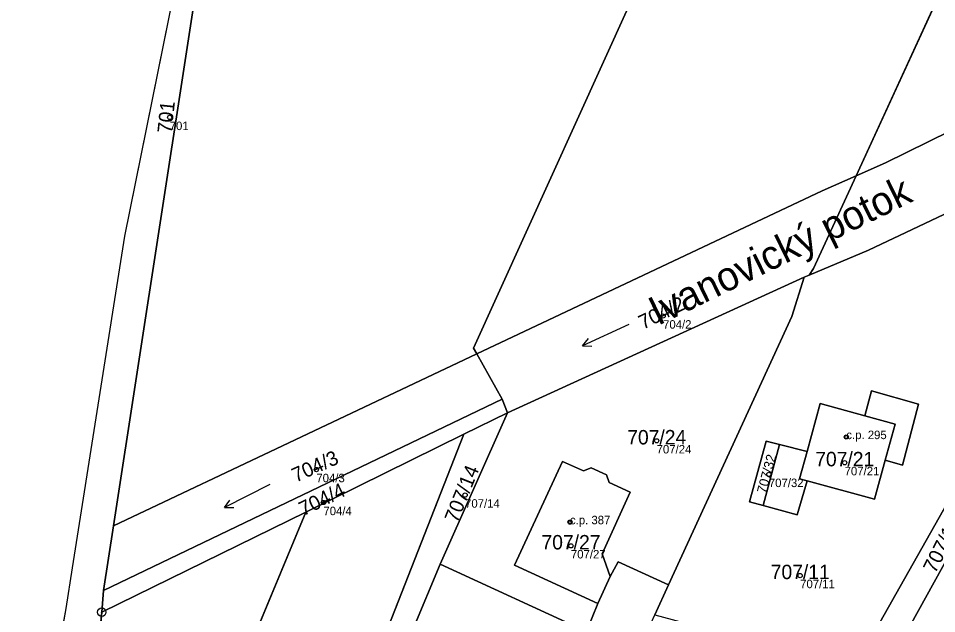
# Model space of a CAD drawing. Extents: x -603967 to -594699, y -1179315 to -1165625.
# Drawn here: x -598504 to -598395.8, y -1172122 to -1172051.9 of the extents above; entities that cross this region are included whole.
import ezdxf

# ---------------------------------------------------------------- set-up
doc = ezdxf.new("R2010")
doc.units = 0
for name, color, linetype in [('Definiční body', 7, 'Continuous'), ('Hranice parcel', 7, 'Continuous'), ('Parcelní čísla', 7, 'Continuous'), ('Polygon budovy', 7, 'Continuous'), ('Polygon ku', 7, 'Continuous'), ('Polygon parcely', 7, 'Continuous'), ('Pop  PČ popisy', 7, 'Continuous'), ('Vnitřní kresba', 7, 'Continuous'), ('Značky bodu BP', 7, 'Continuous'), ('Značky budov', 7, 'Continuous'), ('Značky kultur', 7, 'Continuous')]:
    doc.layers.add(name, color=color, linetype=linetype)

msp = doc.modelspace()

# ---------------------------------------------------------------- linework, layer by layer
at = {"layer": 'Definiční body'}
for centre in [(-598486.17, -1172063.54994), (-598428.04, -1172086.93994), (-598406.45, -1172101.18994), (-598428.8, -1172101.63994), (-598406.65, -1172104.21994), (-598468.89, -1172105.02994), (-598415.58, -1172105.59994), (-598468.06, -1172108.90994), (-598451.37, -1172108.02994), (-598439.01, -1172111.21994), (-598438.9, -1172114.00994), (-598411.89, -1172117.50994)]:
    msp.add_circle(centre, 0.25, dxfattribs=at)
at = {"layer": 'Hranice parcel'}
for p, q in [((-598375.28, -1172005.01), (-598405.29, -1172070.42)), ((-598484.93, -1172045.11), (-598491.5, -1172077.55)), ((-598491.5, -1172077.55), (-598497.65, -1172116.62)), ((-598411.43, -1172082.37), (-598446.38, -1172098.36)), ((-598410.83, -1172082.12), (-598411.43, -1172082.37)), ((-598492.79, -1172111.65), (-598449.97, -1172091.41)), ((-598447.01, -1172096.73), (-598449.97, -1172091.41)), ((-598493.98, -1172119.29), (-598447.01, -1172096.73)), ((-598446.38, -1172098.36), (-598447.01, -1172096.73)), ((-598454.3, -1172116.18), (-598446.38, -1172098.36)), ((-598446.38, -1172098.36), (-598451.5, -1172100.87)), ((-598479.25, -1172171.56), (-598451.5, -1172100.87)), ((-598451.5, -1172100.87), (-598470.14, -1172110.03)), ((-598414.33, -1172102.08), (-598416.25, -1172109.27)), ((-598470.14, -1172110.03), (-598494.18, -1172121.83)), ((-598485.44, -1172146.91), (-598470.14, -1172110.03)), ((-598493.98, -1172119.29), (-598492.79, -1172111.65)), ((-598437.07, -1172124.09), (-598454.3, -1172116.18)), ((-598497.65, -1172116.62), (-598498.41, -1172121.41)), ((-598434.26, -1172117.63), (-598435.72, -1172120.79)), ((-598494.18, -1172121.83), (-598493.98, -1172119.29)), ((-598427.41, -1172118.62), (-598429.02, -1172122.13)), ((-598498.41, -1172121.41), (-598506.46, -1172165.08)), ((-598435.72, -1172120.79), (-598437.07, -1172124.09)), ((-598494.97, -1172130.23), (-598494.18, -1172121.83))]:
    msp.add_line(p, q, dxfattribs=at)
for points in [[(-598492.79, -1172111.65), (-598481.73, -1172039.73), (-598471.52, -1172000), (-598467.2, -1171989.07), (-598463.68, -1171983.11)], [(-598449.97, -1172091.41), (-598450.36, -1172090.71), (-598407.74, -1171996.76)], [(-598330.61, -1172016.41), (-598339.81, -1172031.52), (-598344.44, -1172037.45), (-598348.95, -1172041.69), (-598358.14, -1172047.54), (-598371.35, -1172053.9), (-598401.85, -1172068.91), (-598405.29, -1172070.42)], [(-598410.83, -1172082.12), (-598403.85, -1172079.17), (-598367.75, -1172062.11), (-598364.01, -1172060.34)], [(-598366.76, -1172065.25), (-598406.16, -1172136.47), (-598411.92, -1172145.43)], [(-598405.56, -1172128.46), (-598370.96, -1172067.25), (-598366.76, -1172065.25)], [(-598449.97, -1172091.41), (-598409.31, -1172072.18), (-598405.29, -1172070.42)], [(-598405.29, -1172070.42), (-598410.31, -1172081.36), (-598410.83, -1172082.12)], [(-598411.43, -1172082.37), (-598412.86, -1172087), (-598427.41, -1172118.62)], [(-598414.33, -1172102.08), (-598411.07, -1172102.88), (-598409.53, -1172097.26), (-598404.25, -1172098.71), (-598403.48, -1172095.75), (-598397.94, -1172097.32), (-598399.83, -1172104.52), (-598401.86, -1172103.93), (-598403.13, -1172108.53), (-598411.06, -1172106.35), (-598412.23, -1172110.35), (-598416.25, -1172109.27)], [(-598416.25, -1172109.27), (-598417.85, -1172108.84), (-598415.9, -1172101.69), (-598414.33, -1172102.08)], [(-598435.72, -1172120.79), (-598445.53, -1172116.29), (-598439.88, -1172104.06), (-598437.42, -1172105.17), (-598436.5, -1172104.83), (-598434.71, -1172105.63), (-598434.38, -1172106.55), (-598431.9, -1172107.7), (-598435.2, -1172114.94), (-598434.26, -1172117.63)], [(-598467.04, -1172144.44), (-598460.67, -1172131.4), (-598454.3, -1172116.18)], [(-598427.41, -1172118.62), (-598433.32, -1172115.91), (-598434.26, -1172117.63)]]:
    msp.add_lwpolyline(points, dxfattribs=at)
at = {"layer": 'Polygon budovy'}
for points in [[(-598411.95, -1172106.11), (-598411.06, -1172106.35), (-598403.13, -1172108.53), (-598401.86, -1172103.93), (-598400.69, -1172099.68), (-598404.25, -1172098.71), (-598409.53, -1172097.26), (-598411.07, -1172102.88)], [(-598445.53, -1172116.29), (-598435.72, -1172120.79), (-598434.26, -1172117.63), (-598435.2, -1172114.94), (-598431.9, -1172107.7), (-598434.38, -1172106.55), (-598434.71, -1172105.63), (-598436.5, -1172104.83), (-598437.42, -1172105.17), (-598439.88, -1172104.06)]]:
    msp.add_lwpolyline(points, close=True, dxfattribs=at)
at = {"layer": 'Polygon ku'}
for points in [[(-598465.9, -1171979.26), (-598469.7, -1171985.95), (-598474.23, -1171999.57), (-598483.81, -1172039.59), (-598484.93, -1172045.11), (-598491.5, -1172077.55)], [(-598491.5, -1172077.55), (-598497.65, -1172116.62), (-598498.41, -1172121.41), (-598506.46, -1172165.08), (-598504.99, -1172168.27), (-598501.82, -1172175.18), (-598501.14, -1172176.66), (-598500.47, -1172178.12), (-598499.4, -1172180.46), (-598499.66, -1172182.81), (-598507.95, -1172257.77), (-598516.35, -1172337.25), (-598521.04, -1172380.63), (-598525.85, -1172423.11), (-598529.63, -1172457.18), (-598532.11, -1172480.33), (-598537.26, -1172527.7), (-598542.15, -1172578.52), (-598548.53, -1172637.72), (-598559.49, -1172737.42)]]:
    msp.add_lwpolyline(points, dxfattribs=at)
at = {"layer": 'Polygon parcely'}
for points in [[(-598463.68, -1171983.11), (-598467.2, -1171989.07), (-598471.52, -1172000), (-598481.73, -1172039.73), (-598492.79, -1172111.65), (-598449.97, -1172091.41), (-598450.36, -1172090.71), (-598407.74, -1171996.76)], [(-598407.74, -1171996.76), (-598450.36, -1172090.71), (-598449.97, -1172091.41), (-598409.31, -1172072.18), (-598405.29, -1172070.42), (-598375.28, -1172005.01)], [(-598405.29, -1172070.42), (-598401.85, -1172068.91), (-598371.35, -1172053.9), (-598358.14, -1172047.54), (-598348.95, -1172041.69), (-598344.44, -1172037.45), (-598339.81, -1172031.52), (-598330.61, -1172016.41), (-598375.28, -1172005.01)], [(-598364.01, -1172060.34), (-598345.03, -1172050), (-598338.98, -1172043.69), (-598333.65, -1172037.02), (-598322.47, -1172019.12), (-598330.61, -1172016.41), (-598339.81, -1172031.52), (-598344.44, -1172037.45), (-598348.95, -1172041.69), (-598358.14, -1172047.54), (-598371.35, -1172053.9), (-598401.85, -1172068.91), (-598405.29, -1172070.42), (-598410.31, -1172081.36), (-598410.83, -1172082.12), (-598403.85, -1172079.17), (-598367.75, -1172062.11)], [(-598399.44, -1172151.86), (-598392.25, -1172139.87), (-598343.23, -1172054.29), (-598366.76, -1172065.25), (-598406.16, -1172136.47), (-598411.92, -1172145.43)], [(-598427.41, -1172118.62), (-598429.02, -1172122.13), (-598408.49, -1172127.67), (-598405.56, -1172128.46), (-598370.96, -1172067.25), (-598366.76, -1172065.25), (-598364.01, -1172060.34), (-598367.75, -1172062.11), (-598403.85, -1172079.17), (-598410.83, -1172082.12), (-598411.43, -1172082.37), (-598412.86, -1172087)], [(-598428.45, -1172168.95), (-598432.4, -1172183.13), (-598430.85, -1172183.43), (-598429.9, -1172183.67), (-598426.45, -1172171.87), (-598425.72, -1172169.39), (-598418.8, -1172157.01), (-598414.77, -1172149.9), (-598411.92, -1172145.43), (-598406.16, -1172136.47), (-598366.76, -1172065.25), (-598370.96, -1172067.25), (-598405.56, -1172128.46)], [(-598449.97, -1172091.41), (-598447.01, -1172096.73), (-598446.38, -1172098.36), (-598411.43, -1172082.37), (-598410.83, -1172082.12), (-598410.31, -1172081.36), (-598405.29, -1172070.42), (-598409.31, -1172072.18)], [(-598411.43, -1172082.37), (-598446.38, -1172098.36), (-598454.3, -1172116.18), (-598437.07, -1172124.09), (-598435.72, -1172120.79), (-598445.53, -1172116.29), (-598439.88, -1172104.06), (-598437.42, -1172105.17), (-598436.5, -1172104.83), (-598434.71, -1172105.63), (-598434.38, -1172106.55), (-598431.9, -1172107.7), (-598435.2, -1172114.94), (-598434.26, -1172117.63), (-598433.32, -1172115.91), (-598427.41, -1172118.62), (-598412.86, -1172087)], [(-598447.01, -1172096.73), (-598449.97, -1172091.41), (-598492.79, -1172111.65), (-598493.98, -1172119.29)], [(-598416.25, -1172109.27), (-598417.85, -1172108.84), (-598415.9, -1172101.69), (-598414.33, -1172102.08), (-598411.07, -1172102.88), (-598409.53, -1172097.26), (-598404.25, -1172098.71), (-598403.48, -1172095.75), (-598397.94, -1172097.32), (-598399.83, -1172104.52), (-598401.86, -1172103.93), (-598403.13, -1172108.53), (-598411.06, -1172106.35), (-598412.23, -1172110.35)], [(-598414.33, -1172102.08), (-598416.25, -1172109.27), (-598412.23, -1172110.35), (-598411.06, -1172106.35), (-598403.13, -1172108.53), (-598401.86, -1172103.93), (-598399.83, -1172104.52), (-598397.94, -1172097.32), (-598403.48, -1172095.75), (-598404.25, -1172098.71), (-598409.53, -1172097.26), (-598411.07, -1172102.88)], [(-598446.38, -1172098.36), (-598447.01, -1172096.73), (-598493.98, -1172119.29), (-598494.18, -1172121.83), (-598470.14, -1172110.03), (-598451.5, -1172100.87)], [(-598454.3, -1172116.18), (-598446.38, -1172098.36), (-598451.5, -1172100.87), (-598479.25, -1172171.56), (-598478.41, -1172169.7), (-598467.04, -1172144.44), (-598460.67, -1172131.4)], [(-598451.5, -1172100.87), (-598470.14, -1172110.03), (-598485.44, -1172146.91), (-598488.82, -1172154.93), (-598493.2, -1172152.94), (-598498.22, -1172150.67), (-598499.02, -1172150.3), (-598500.4, -1172160.98), (-598499.17, -1172166.38), (-598479.25, -1172171.56)], [(-598414.33, -1172102.08), (-598415.9, -1172101.69), (-598417.85, -1172108.84), (-598416.25, -1172109.27)], [(-598435.72, -1172120.79), (-598434.26, -1172117.63), (-598435.2, -1172114.94), (-598431.9, -1172107.7), (-598434.38, -1172106.55), (-598434.71, -1172105.63), (-598436.5, -1172104.83), (-598437.42, -1172105.17), (-598439.88, -1172104.06), (-598445.53, -1172116.29)], [(-598470.14, -1172110.03), (-598494.18, -1172121.83), (-598494.97, -1172130.23), (-598487.3, -1172133.47), (-598489.23, -1172138.18), (-598491.65, -1172144.06), (-598489.7, -1172144.95), (-598485.44, -1172146.91)], [(-598454.43, -1172139.19), (-598454.22, -1172138.65), (-598455.65, -1172137.96), (-598450.26, -1172126.33), (-598448.79, -1172127.06), (-598448.55, -1172126.46), (-598443.31, -1172128.85), (-598443.53, -1172129.45), (-598442.11, -1172130.11), (-598443.43, -1172133.06), (-598441.66, -1172133.89), (-598437.07, -1172124.09), (-598454.3, -1172116.18), (-598460.67, -1172131.4), (-598467.04, -1172144.44), (-598450, -1172152.26), (-598444.29, -1172139.66), (-598446.06, -1172138.84), (-598447.45, -1172141.74), (-598448.89, -1172141.08), (-598449.15, -1172141.61)], [(-598460.01, -1172174.07), (-598460.86, -1172175.93), (-598454.41, -1172177.46), (-598429.45, -1172123.06), (-598429.02, -1172122.13), (-598427.41, -1172118.62), (-598433.32, -1172115.91), (-598434.26, -1172117.63), (-598435.72, -1172120.79), (-598437.07, -1172124.09), (-598441.66, -1172133.89), (-598444.29, -1172139.66), (-598450, -1172152.26)]]:
    msp.add_lwpolyline(points, close=True, dxfattribs=at)
msp.add_lwpolyline([(-598484.93, -1172045.11), (-598491.5, -1172077.55), (-598497.65, -1172116.62), (-598498.41, -1172121.41), (-598506.46, -1172165.08), (-598502.57, -1172165.76), (-598499.17, -1172166.38), (-598500.4, -1172160.98), (-598499.02, -1172150.3), (-598496.77, -1172140.49), (-598496.47, -1172137.54), (-598496.39, -1172137.16), (-598495.47, -1172132.88), (-598494.97, -1172130.23), (-598494.18, -1172121.83), (-598493.98, -1172119.29), (-598492.79, -1172111.65), (-598481.73, -1172039.73)], dxfattribs=at)
at = {"layer": 'Vnitřní kresba'}
for p, q in [((-598404.25, -1172098.71), (-598400.69, -1172099.68)), ((-598400.69, -1172099.68), (-598401.86, -1172103.93)), ((-598411.95, -1172106.11), (-598411.07, -1172102.88)), ((-598411.06, -1172106.35), (-598411.95, -1172106.11))]:
    msp.add_line(p, q, dxfattribs=at)
at = {"layer": 'Značky bodu BP'}
for radius in [0.5, 0.0303]:
    msp.add_circle((-598494.18, -1172121.82988), radius, dxfattribs=at)
at = {"layer": 'Značky budov'}
for centre in [(-598406.4568, -1172101.18916), (-598439.0168, -1172111.21916)]:
    msp.add_circle(centre, 0.175, dxfattribs=at)
at = {"layer": 'Značky kultur'}
for p, q in [((-598432.08, -1172087.922), (-598437.518, -1172090.457)), ((-598437.518, -1172090.457), (-598436.844, -1172089.59)), ((-598437.518, -1172090.457), (-598436.421, -1172090.499)), ((-598474.366, -1172106.778), (-598479.712, -1172109.502)), ((-598479.712, -1172109.502), (-598479.069, -1172108.612)), ((-598479.712, -1172109.502), (-598478.614, -1172109.505))]:
    msp.add_line(p, q, dxfattribs=at)

# ---------------------------------------------------------------- texts
at = {"layer": 'Definiční body'}
for s, p in [('701', (-598486.17, -1172065.039)), ('704/2', (-598428.04, -1172088.429)), ('c.p. 295', (-598406.45, -1172101.44)), ('707/24', (-598428.8, -1172103.129)), ('704/3', (-598468.89, -1172106.519)), ('707/21', (-598406.65, -1172105.709)), ('707/32', (-598415.58, -1172107.089)), ('707/14', (-598451.37, -1172109.519)), ('704/4', (-598468.06, -1172110.399)), ('c.p. 387', (-598439.01, -1172111.47)), ('707/27', (-598438.9, -1172115.499)), ('707/11', (-598411.89, -1172118.999))]:
    msp.add_text(s, height=0.999996, dxfattribs=at).set_placement(p)
at = {"layer": 'Parcelní čísla'}
for s, height, rotation, p in [('701', 1.699998, 84, (-598485.944, -1172065.474)), ('704/2', 1.699998, 26, (-598430.402, -1172088.565)), ('704/3', 1.699998, 24, (-598471.308, -1172106.571)), ('707/32', 1.14, 75, (-598415.906, -1172107.919)), ('707/14', 1.699998, 68, (-598452.274, -1172111.403)), ('704/4', 1.699998, 26, (-598470.422, -1172110.535)), ('707/17', 1.699998, 63, (-598395.975, -1172117.341))]:
    msp.add_text(s, height=height, rotation=rotation, dxfattribs=at).set_placement(p)
for s, p in [('707/24', (-598432.266, -1172102.065)), ('707/21', (-598410.116, -1172104.645)), ('707/27', (-598442.366, -1172114.435)), ('707/11', (-598415.356, -1172117.935))]:
    msp.add_text(s, height=1.699998, dxfattribs=at).set_placement(p)
at = {"layer": 'Pop  PČ popisy'}
msp.add_text('Ivanovický potok', height=3.399996, rotation=26, dxfattribs=at).set_placement((-598428.655, -1172088.113))

doc.saveas('drawing.dxf')
